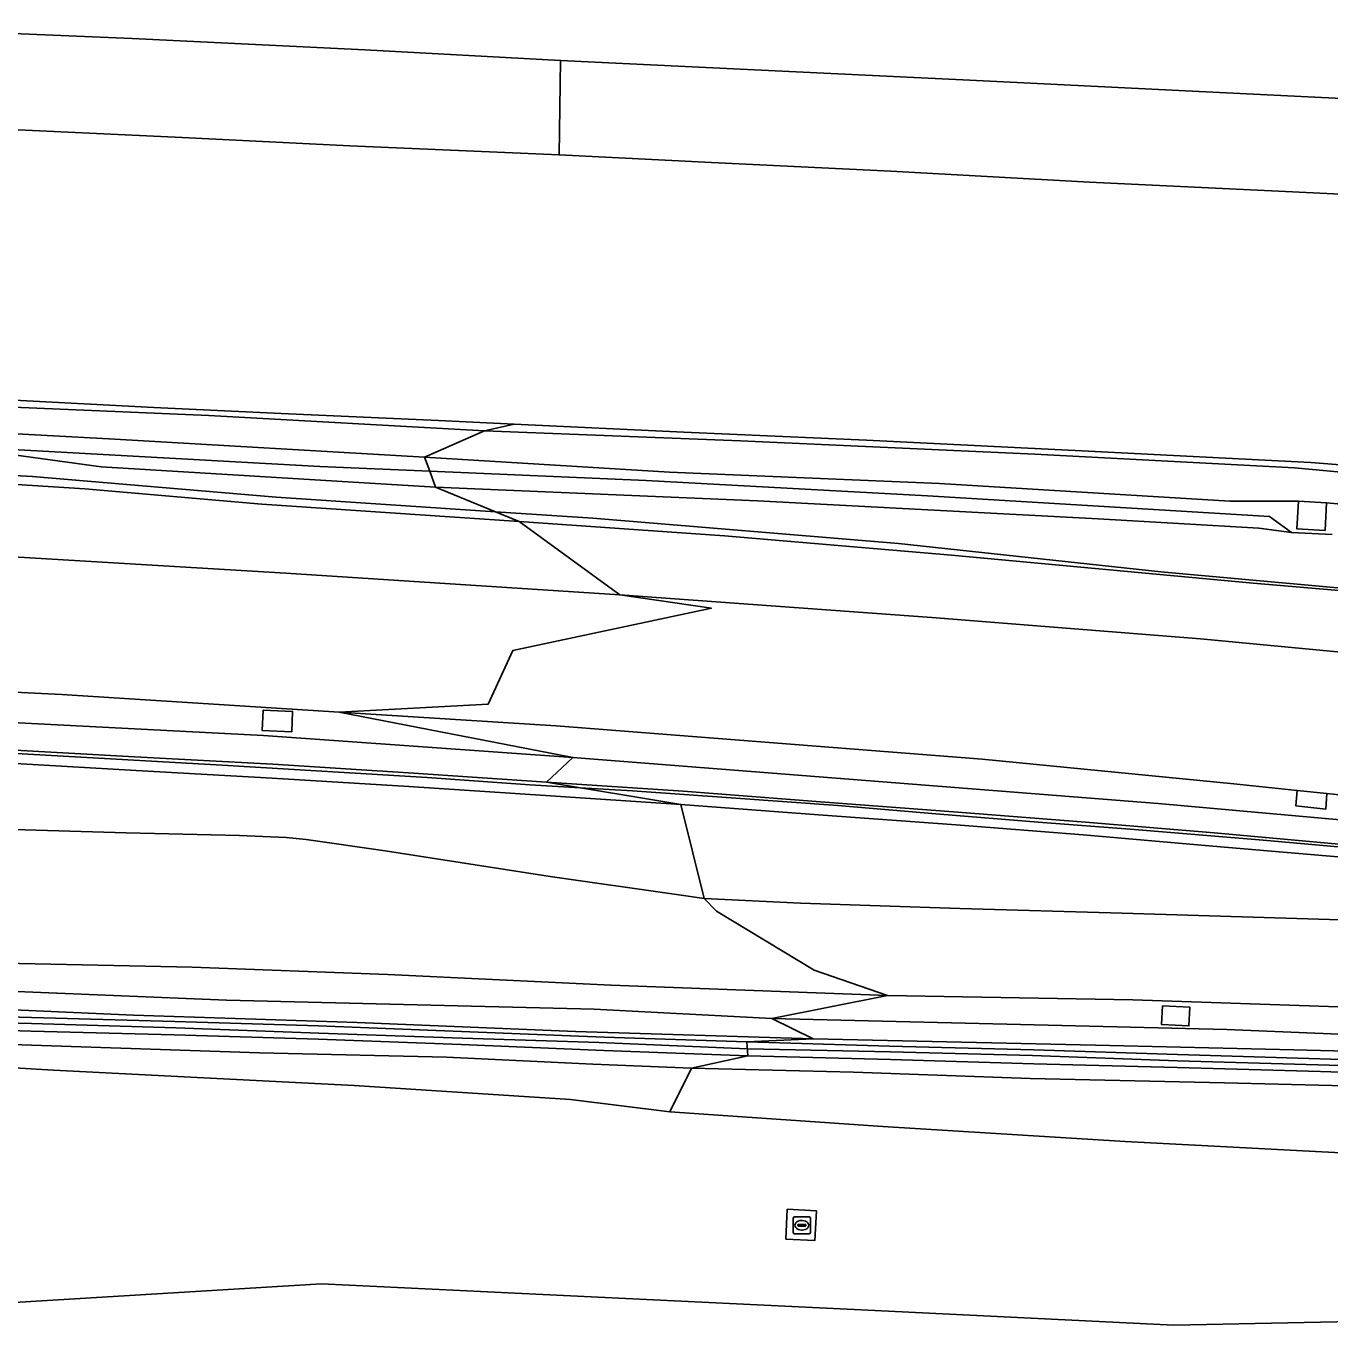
# Model space of a CAD drawing. Extents: x 161483 to 162250, y 379484 to 380833.
# Drawn here: x 161568.6 to 161645, y 379503.4 to 379580.7 of the extents above; entities that cross this region are included whole.
import ezdxf

# ---------------------------------------------------------------- set-up
doc = ezdxf.new("R2010")
doc.units = 0
for name, color, linetype in [('IMGEO_Berm_groen', 7, 'Continuous'), ('IMGEO_Geluidsscherm', 7, 'Continuous'), ('IMGEO_Grasland_overig', 7, 'Continuous'), ('IMGEO_Groenvoorziening', 7, 'Continuous'), ('IMGEO_Muur', 7, 'Continuous'), ('IMGEO_Rijbaan_autosnelweg', 7, 'Continuous'), ('IMGEO_Rijbaan_autoweg', 7, 'Continuous'), ('IMGEO_Rioolput', 7, 'Continuous'), ('IMGEO_Terreindeel_gesloten', 7, 'Continuous')]:
    doc.layers.add(name, color=color, linetype=linetype)

msp = doc.modelspace()

# ---------------------------------------------------------------- linework, layer by layer
at = {"layer": 'IMGEO_Berm_groen'}
for points in [[(161566.011, 379574.765), (161577.739, 379574.2), (161587.547, 379573.724), (161599.819, 379573.187), (161599.9, 379578.731), (161588.44, 379579.343), (161574.791, 379580.017), (161558.035, 379580.722)], [(161647.279, 379576.426), (161636.126, 379576.97), (161623.895, 379577.573), (161610.866, 379578.195), (161599.9, 379578.731), (161599.819, 379573.187), (161608.75, 379572.735), (161619.258, 379572.229), (161630.904, 379571.596), (161642.379, 379571.046), (161655.68, 379570.392)], [(161564.156, 379558.558), (161579.284, 379557.918), (161595.448, 379557.021), (161597.181, 379557.407), (161592.746, 379557.614), (161583.537, 379558.039), (161576.079, 379558.374), (161559.304, 379559.265)], [(161659.898, 379553.89), (161643.863, 379555.159), (161630.831, 379555.817), (161617.826, 379556.475), (161607.131, 379556.941), (161597.181, 379557.407), (161595.448, 379557.021), (161610.442, 379556.433), (161627.693, 379555.652), (161642.902, 379554.853), (161662.682, 379553.006)], [(161567.456, 379555.938), (161585.806, 379554.919), (161592.235, 379554.643), (161591.933, 379555.479), (161573.778, 379556.518), (161565.125, 379557.001)], [(161662.682, 379553.006), (161642.902, 379554.853), (161627.693, 379555.652), (161610.442, 379556.433), (161595.448, 379557.021), (161591.933, 379555.479), (161606.293, 379554.593), (161622.11, 379553.932), (161639.125, 379552.884), (161643.145, 379552.885), (161644.787, 379552.795), (161652.927, 379552.047)], [(161652.927, 379552.047), (161644.787, 379552.795), (161644.698, 379551.174), (161643.056, 379551.264), (161643.145, 379552.885), (161639.125, 379552.884), (161622.11, 379553.932), (161606.293, 379554.593), (161591.933, 379555.479), (161592.235, 379554.643), (161604.915, 379554.098), (161621.412, 379553.197), (161641.45, 379551.99), (161642.741, 379551.051), (161645.125, 379550.93)], [(161564.883, 379549.81), (161583.808, 379548.671), (161603.372, 379547.406), (161597.483, 379551.706), (161582.406, 379552.718), (161572.025, 379553.611), (161558.222, 379554.501)], [(161741.619, 379538.355), (161734.672, 379538.896), (161714.812, 379540.717), (161699.251, 379542.414), (161685.154, 379543.541), (161669.079, 379545.399), (161653.979, 379546.936), (161640.492, 379548.094), (161622.81, 379549.72), (161609.508, 379550.854), (161597.483, 379551.706), (161603.372, 379547.406), (161621.662, 379546.076), (161637.405, 379544.831), (161650.362, 379543.589), (161667.036, 379542.033), (161682.967, 379540.445), (161698.82, 379538.75), (161713.212, 379537.201), (161724.682, 379536.106), (161737.214, 379534.992)], [(161652.297, 379534.951), (161644.81, 379535.747), (161644.738, 379534.845), (161642.992, 379535.026), (161643.068, 379535.932), (161639.365, 379536.326), (161624.602, 379537.765), (161613.638, 379538.627), (161599.648, 379539.728), (161586.933, 379540.521), (161600.627, 379537.871), (161618.786, 379536.434), (161634.926, 379535.166), (161647.325, 379534.052)], [(161559.944, 379533.886), (161574.448, 379533.448), (161581.093, 379533.298), (161583.826, 379533.167), (161585.006, 379533.065), (161589.634, 379532.388), (161599.285, 379530.894), (161606.699, 379529.827), (161608.325, 379529.6), (161606.958, 379535.118), (161599.012, 379535.642), (161591.017, 379536.171), (161582.996, 379536.654), (161575.037, 379537.102), (161566.926, 379537.576)], [(161645.683, 379532.019), (161638.129, 379532.678), (161630.527, 379533.337), (161623.093, 379533.926), (161615.014, 379534.51), (161606.958, 379535.118), (161608.325, 379529.6), (161613.965, 379529.332), (161623.309, 379529.021), (161632.819, 379528.735), (161644.957, 379528.373), (161651.504, 379528.231)], [(161736.866, 379519.414), (161725.826, 379519.571), (161724.501, 379519.6), (161712.775, 379519.659), (161698.816, 379520.097), (161683.347, 379520.363), (161667.849, 379520.92), (161649.751, 379521.482), (161638.95, 379521.92), (161626.85, 379522.215), (161612.282, 379522.568), (161614.708, 379521.378), (161631.242, 379521.001), (161642.879, 379520.731), (161656.904, 379520.384), (161670.954, 379520.036), (161682.401, 379519.597), (161696.378, 379519.321), (161713.249, 379518.708), (161726.246, 379518.472), (161739.102, 379518.068)]]:
    msp.add_lwpolyline(points, dxfattribs=at)
for points in [[(161586.933, 379540.521), (161570.688, 379541.55), (161558.002, 379542.184), (161550.386, 379542.385), (161546.221, 379542.322), (161541.495, 379541.987), (161531.008, 379542.521), (161530.981, 379542.009), (161543.272, 379541.339), (161543.224, 379540.703), (161545.481, 379541.103), (161548.39, 379541.007), (161565.483, 379540.038), (161582.496, 379539.149), (161600.627, 379537.871)], [(161542.859, 379539.554), (161550.925, 379539.151), (161558.955, 379538.748), (161566.878, 379538.353), (161574.935, 379537.897), (161583.046, 379537.467), (161590.996, 379536.965), (161599.089, 379536.42), (161600.627, 379537.871), (161582.496, 379539.149), (161565.483, 379540.038), (161548.39, 379541.007), (161545.481, 379541.103), (161543.224, 379540.703)], [(161584.15, 379539.363), (161582.427, 379539.441), (161582.481, 379540.649), (161584.205, 379540.571)], [(161619.066, 379523.924), (161602.861, 379524.524), (161589.784, 379525.14), (161578.313, 379525.579), (161567.274, 379525.806), (161554.37, 379526.035), (161545.979, 379526.165), (161538.121, 379526.148), (161534.015, 379526.05), (161534.041, 379523.976), (161534.645, 379524.747), (161536.054, 379525.199), (161541.288, 379524.989), (161560.437, 379524.464), (161580.319, 379523.639), (161601.879, 379523.107), (161612.282, 379522.568)], [(161612.282, 379522.568), (161626.85, 379522.215), (161638.95, 379521.92), (161649.751, 379521.482), (161667.849, 379520.92), (161683.347, 379520.363), (161698.816, 379520.097), (161712.775, 379519.659), (161724.501, 379519.6), (161724.529, 379520.833), (161714.148, 379521.277), (161703.128, 379521.575), (161682.009, 379522.237), (161664.744, 379522.731), (161648.93, 379523.138), (161633.431, 379523.661), (161619.066, 379523.924)], [(161635.172, 379523.312), (161636.773, 379523.237), (161636.721, 379522.131), (161635.12, 379522.206)]]:
    msp.add_lwpolyline(points, close=True, dxfattribs=at)
at = {"layer": 'IMGEO_Geluidsscherm'}
for points in [[(161534.586, 379539.74), (161543.858, 379539.306), (161555.988, 379538.733), (161568.01, 379538.097), (161580.078, 379537.408), (161592.092, 379536.701), (161598.104, 379536.271), (161601.056, 379536.095)], [(161601.056, 379536.095), (161604.127, 379535.911), (161610.175, 379535.479), (161616.15, 379535.046), (161622.126, 379534.542), (161627.887, 379534.084), (161633.529, 379533.649), (161641.082, 379533.013), (161648.541, 379532.353), (161650.354, 379532.188), (161660.75, 379531.193)], [(161531.257, 379523.464), (161535.277, 379523.178), (161543.655, 379522.892), (161552.121, 379522.714), (161560.534, 379522.482), (161568.894, 379522.268), (161577.361, 379522.019), (161585.739, 379521.716), (161594.135, 379521.412), (161602.173, 379521.161)], [(161602.173, 379521.161), (161610.842, 379520.798)], [(161610.842, 379520.798), (161610.871, 379520.797), (161619.234, 379520.621), (161627.549, 379520.398), (161636.057, 379520.08), (161644.276, 379519.855), (161653.022, 379519.587), (161661.337, 379519.411), (161669.701, 379519.092), (161678.063, 379518.917), (161686.57, 379518.647), (161694.933, 379518.471), (161703.152, 379518.247), (161711.515, 379518.023), (161720.261, 379517.707), (161728.385, 379517.53), (161737.131, 379517.262)]]:
    msp.add_lwpolyline(points, dxfattribs=at)
at = {"layer": 'IMGEO_Grasland_overig'}
for points in [[(161595.448, 379557.021), (161579.284, 379557.918), (161564.156, 379558.558), (161557.657, 379558.529), (161557.048, 379558.364), (161556.497, 379557.723), (161559.708, 379557.512), (161565.125, 379557.001), (161573.778, 379556.518), (161591.933, 379555.479)], [(161557.185, 379554.811), (161558.222, 379554.501), (161572.025, 379553.611), (161582.406, 379552.718), (161597.483, 379551.706), (161596.094, 379552.273), (161583.235, 379553.118), (161568.953, 379554.33), (161560.593, 379554.812), (161560.759, 379554.896), (161560.87, 379556.57), (161558.171, 379555.196)], [(161599.089, 379536.42), (161607.096, 379535.883), (161615.127, 379535.275), (161623.183, 379534.667), (161630.665, 379534.079), (161638.195, 379533.443), (161645.725, 379532.759), (161653.279, 379532.1), (161658.045, 379531.659), (161662.34, 379531.261), (161662.274, 379530.52), (161663.983, 379531.276), (161663.792, 379531.858), (161663.525, 379532.147), (161662.167, 379532.64), (161647.325, 379534.052), (161634.926, 379535.166), (161618.786, 379536.434), (161600.627, 379537.871)], [(161534.898, 379523.613), (161535.059, 379523.927), (161535.416, 379524.071), (161538.095, 379524.029), (161548.813, 379523.664), (161563.46, 379523.263), (161574.875, 379522.758), (161587.987, 379522.332), (161600.777, 379521.798), (161614.708, 379521.378), (161612.282, 379522.568), (161601.879, 379523.107), (161580.319, 379523.639), (161560.437, 379524.464), (161541.288, 379524.989), (161536.054, 379525.199), (161534.645, 379524.747), (161534.041, 379523.976), (161534.027, 379523.685)], [(161614.708, 379521.378), (161600.777, 379521.798), (161587.987, 379522.332), (161574.875, 379522.758), (161563.46, 379523.263), (161548.813, 379523.664), (161538.095, 379524.029), (161535.416, 379524.071), (161535.059, 379523.927), (161534.898, 379523.613), (161535.321, 379523.579), (161543.707, 379523.32), (161552.103, 379523.097), (161560.534, 379522.857), (161568.894, 379522.625), (161577.298, 379522.384), (161585.712, 379522.134), (161594.107, 379521.813), (161602.468, 379521.474), (161610.816, 379521.193)], [(161607.583, 379519.662), (161601.803, 379519.891), (161593.211, 379520.301), (161582.261, 379520.558), (161567.756, 379521.049), (161554.948, 379521.601), (161541.979, 379522.063), (161535.191, 379522.356), (161534.868, 379522.711), (161534.859, 379522.827), (161533.99, 379522.895), (161533.975, 379522.583), (161534.264, 379521.852), (161534.605, 379521.496), (161540.609, 379520.932), (161554.06, 379520.49), (161570.192, 379519.541), (161587.806, 379518.635), (161600.476, 379517.818), (161606.311, 379517.098)], [(161534.859, 379522.827), (161534.868, 379522.711), (161535.191, 379522.356), (161541.979, 379522.063), (161554.948, 379521.601), (161567.756, 379521.049), (161582.261, 379520.558), (161593.211, 379520.301), (161601.803, 379519.891), (161607.583, 379519.662), (161610.87, 379520.381), (161602.444, 379520.697), (161594.084, 379521.036), (161585.697, 379521.357), (161577.257, 379521.607), (161568.879, 379521.821), (161560.466, 379522.079), (161552.079, 379522.32), (161543.675, 379522.57), (161535.297, 379522.793)], [(161613.097, 379509.637), (161613.191, 379511.388), (161614.894, 379511.296), (161614.799, 379509.545)]]:
    msp.add_lwpolyline(points, close=True, dxfattribs=at)
for points in [[(161752.276, 379538.055), (161734.433, 379539.164), (161728.284, 379539.494), (161714.192, 379540.895), (161699.804, 379542.859), (161684.236, 379544.23), (161668.674, 379545.476), (161653.626, 379547.059), (161635.073, 379548.747), (161619.696, 379550.418), (161601.792, 379551.898), (161596.094, 379552.273), (161597.483, 379551.706), (161609.508, 379550.854), (161622.81, 379549.72), (161640.492, 379548.094), (161653.979, 379546.936), (161669.079, 379545.399), (161685.154, 379543.541), (161699.251, 379542.414), (161714.812, 379540.717), (161734.672, 379538.896), (161741.619, 379538.355)], [(161656.904, 379520.384), (161642.879, 379520.731), (161631.242, 379521.001), (161614.708, 379521.378), (161610.816, 379521.193), (161619.18, 379520.946), (161627.638, 379520.723), (161636.049, 379520.452), (161644.389, 379520.205), (161652.824, 379519.958)], [(161743.377, 379512.378), (161732.841, 379512.537), (161717.885, 379512.687), (161702.76, 379512.978), (161688.686, 379513.421), (161675.401, 379513.775), (161661.899, 379514.293), (161648.615, 379514.527), (161632.985, 379515.365), (161618.788, 379516.236), (161606.311, 379517.098), (161600.476, 379517.818), (161587.806, 379518.635), (161570.192, 379519.541), (161554.06, 379520.49)], [(161652.806, 379519.194), (161644.442, 379519.465), (161636.031, 379519.688), (161627.644, 379519.911), (161619.233, 379520.158), (161610.87, 379520.381), (161607.583, 379519.662), (161617.069, 379519.423), (161627.416, 379519.048), (161638.813, 379518.8), (161651.382, 379518.489)], [(161747.723, 379515.993), (161731.69, 379516.469), (161716.757, 379516.714), (161701.059, 379517.073), (161689.278, 379517.486), (161675.443, 379517.93), (161663.184, 379518.315), (161651.382, 379518.489), (161638.813, 379518.8), (161627.416, 379519.048), (161617.069, 379519.423), (161607.583, 379519.662), (161606.311, 379517.098), (161618.788, 379516.236), (161632.985, 379515.365), (161648.615, 379514.527), (161661.899, 379514.293), (161675.401, 379513.775), (161688.686, 379513.421), (161702.76, 379512.978), (161717.885, 379512.687), (161732.841, 379512.537), (161743.377, 379512.378)], [(161535.26, 379503.392), (161535.68, 379503.96), (161537.661, 379504.081), (161585.89, 379507.02), (161618.321, 379505.444), (161635.83, 379504.59), (161650.163, 379504.893), (161652.358, 379505.869), (161655.823, 379505.869), (161667.876, 379505.596), (161673.456, 379505.386), (161691.141, 379505.76), (161690.798, 379506.158), (161690.671, 379506.285), (161690.612, 379507.533), (161691.019, 379508.405), (161691.731, 379509.032), (161694.308, 379509.481), (161726.086, 379508.91), (161747.014, 379508.686)]]:
    msp.add_lwpolyline(points, dxfattribs=at)
at = {"layer": 'IMGEO_Groenvoorziening'}
for points in [[(161592.573, 379553.709), (161572.993, 379554.913), (161560.87, 379556.57), (161560.759, 379554.896), (161560.593, 379554.812), (161568.953, 379554.33), (161583.235, 379553.118), (161596.094, 379552.273)], [(161560.87, 379556.57), (161572.993, 379554.913), (161592.573, 379553.709), (161592.235, 379554.643), (161585.806, 379554.919), (161567.456, 379555.938)], [(161592.573, 379553.709), (161611.45, 379552.907), (161631.412, 379551.848), (161640.829, 379551.315), (161642.741, 379551.051), (161641.45, 379551.99), (161621.412, 379553.197), (161604.915, 379554.098), (161592.235, 379554.643)]]:
    msp.add_lwpolyline(points, close=True, dxfattribs=at)
msp.add_lwpolyline([(161645.125, 379550.93), (161642.741, 379551.051), (161640.829, 379551.315), (161631.412, 379551.848), (161611.45, 379552.907), (161592.573, 379553.709), (161596.094, 379552.273), (161601.792, 379551.898), (161619.696, 379550.418), (161635.073, 379548.747), (161653.626, 379547.059)], dxfattribs=at)
at = {"layer": 'IMGEO_Muur'}
for points in [[(161566.926, 379537.576), (161575.037, 379537.102), (161582.996, 379536.654), (161591.017, 379536.171), (161599.012, 379535.642), (161606.958, 379535.118), (161599.089, 379536.42), (161590.996, 379536.965), (161583.046, 379537.467), (161574.935, 379537.897), (161566.878, 379538.353)], [(161560.466, 379522.079), (161568.879, 379521.821), (161577.257, 379521.607), (161585.697, 379521.357), (161594.084, 379521.036), (161602.444, 379520.697), (161610.87, 379520.381), (161610.816, 379521.193), (161602.468, 379521.474), (161594.107, 379521.813), (161585.712, 379522.134), (161577.298, 379522.384), (161568.894, 379522.625), (161560.534, 379522.857)], [(161652.824, 379519.958), (161644.389, 379520.205), (161636.049, 379520.452), (161627.638, 379520.723), (161619.18, 379520.946), (161610.816, 379521.193), (161610.87, 379520.381), (161619.233, 379520.158), (161627.644, 379519.911), (161636.031, 379519.688), (161644.442, 379519.465), (161652.806, 379519.194)]]:
    msp.add_lwpolyline(points, dxfattribs=at)
msp.add_lwpolyline([(161606.958, 379535.118), (161615.014, 379534.51), (161623.093, 379533.926), (161630.527, 379533.337), (161638.129, 379532.678), (161645.683, 379532.019), (161653.213, 379531.335), (161662.274, 379530.52), (161662.34, 379531.261), (161658.045, 379531.659), (161653.279, 379532.1), (161645.725, 379532.759), (161638.195, 379533.443), (161630.665, 379534.079), (161623.183, 379534.667), (161615.127, 379535.275), (161607.096, 379535.883), (161599.089, 379536.42)], close=True, dxfattribs=at)
at = {"layer": 'IMGEO_Rijbaan_autosnelweg'}
for points in [[(161558.035, 379580.722), (161574.791, 379580.017), (161588.44, 379579.343), (161599.9, 379578.731), (161610.866, 379578.195), (161623.895, 379577.573), (161636.126, 379576.97), (161647.279, 379576.426), (161658.093, 379575.855), (161669.152, 379575.319), (161680.696, 379574.728), (161693.054, 379574.143), (161703.732, 379573.604), (161713.416, 379573.134), (161726.827, 379572.481), (161738.616, 379571.942)], [(161744.182, 379566.099), (161731.475, 379566.757), (161718.956, 379567.358), (161706.207, 379567.983), (161693.009, 379568.613), (161682.722, 379569.078), (161679.556, 379569.224), (161667.775, 379569.796), (161655.68, 379570.392), (161642.379, 379571.046), (161630.904, 379571.596), (161619.258, 379572.229), (161608.75, 379572.735), (161599.819, 379573.187), (161587.547, 379573.724), (161577.739, 379574.2), (161566.011, 379574.765)], [(161559.304, 379559.265), (161576.079, 379558.374), (161583.537, 379558.039), (161592.746, 379557.614), (161597.181, 379557.407), (161607.131, 379556.941), (161617.826, 379556.475), (161630.831, 379555.817), (161643.863, 379555.159), (161659.898, 379553.89), (161672.774, 379552.859), (161688.783, 379551.457), (161702.588, 379550.381), (161719.5, 379548.88), (161735.536, 379547.505), (161735.859, 379547.48), (161742.727, 379546.972)]]:
    msp.add_lwpolyline(points, dxfattribs=at)
at = {"layer": 'IMGEO_Rijbaan_autoweg'}
for points in [[(161558.002, 379542.184), (161570.688, 379541.55), (161586.933, 379540.521), (161595.662, 379540.996), (161597.112, 379544.142), (161608.746, 379546.614), (161603.372, 379547.406), (161583.808, 379548.671), (161564.883, 379549.81)], [(161650.362, 379543.589), (161637.405, 379544.831), (161621.662, 379546.076), (161603.372, 379547.406), (161608.746, 379546.614), (161597.112, 379544.142), (161595.662, 379540.996), (161586.933, 379540.521), (161599.648, 379539.728), (161613.638, 379538.627), (161624.602, 379537.765), (161639.365, 379536.326), (161643.068, 379535.932), (161644.81, 379535.747), (161652.297, 379534.951)], [(161567.274, 379525.806), (161578.313, 379525.579), (161589.784, 379525.14), (161602.861, 379524.524), (161619.066, 379523.924), (161614.761, 379525.408), (161609.049, 379528.849), (161608.325, 379529.6), (161606.699, 379529.827), (161599.285, 379530.894), (161589.634, 379532.388), (161585.006, 379533.065), (161583.826, 379533.167), (161581.093, 379533.298), (161574.448, 379533.448), (161559.944, 379533.886)], [(161651.504, 379528.231), (161644.957, 379528.373), (161632.819, 379528.735), (161623.309, 379529.021), (161613.965, 379529.332), (161608.325, 379529.6), (161609.049, 379528.849), (161614.761, 379525.408), (161619.066, 379523.924), (161633.431, 379523.661), (161648.93, 379523.138)]]:
    msp.add_lwpolyline(points, dxfattribs=at)
at = {"layer": 'IMGEO_Rioolput'}
for p, q in [((161613.54, 379510.02), (161613.54, 379510.872)), ((161613.615, 379510.946), (161614.467, 379510.946)), ((161614.541, 379510.872), (161614.541, 379510.02)), ((161613.799, 379510.44), (161613.799, 379510.452)), ((161614.237, 379510.403), (161613.839, 379510.403)), ((161613.842, 379510.489), (161614.24, 379510.489)), ((161614.051, 379510.166), (161614.026, 379510.166)), ((161614.028, 379510.726), (161614.053, 379510.726)), ((161614.283, 379510.452), (161614.283, 379510.44)), ((161614.467, 379509.946), (161613.615, 379509.946))]:
    msp.add_line(p, q, dxfattribs=at)
for points in [[(161613.54, 379510.02), (161613.54, 379510.872)], [(161613.615, 379510.946), (161614.467, 379510.946)], [(161614.541, 379510.872), (161614.541, 379510.02)], [(161614.467, 379509.946), (161613.615, 379509.946)]]:
    msp.add_lwpolyline(points, dxfattribs=at)
for centre, radius, start, end in [((161613.617, 379510.87), 0.0765, 91.55205, 178.44795), ((161613.617, 379510.87), 0.0765, 91.55205, 178.44795), ((161614.465, 379510.87), 0.0765, 1.55205, 88.44795), ((161614.465, 379510.87), 0.0765, 1.55205, 88.44795), ((161613.839, 379510.449), 0.0403, 85.87752, 175.75265), ((161613.836, 379510.439), 0.0366, 178.93798, 274.71019), ((161614.24, 379510.446), 0.043, 264.86636, 352.45326), ((161614.244, 379510.451), 0.0386, 1.73085, 96.63898), ((161613.617, 379510.022), 0.0765, 181.55205, 268.44795), ((161613.617, 379510.022), 0.0765, 181.55205, 268.44795), ((161614.465, 379510.022), 0.0765, 271.55205, 358.44795), ((161614.465, 379510.022), 0.0765, 271.55205, 358.44795)]:
    msp.add_arc(centre, radius, start, end, dxfattribs=at)
for centre, major_axis, ratio, start_param, end_param in [((161614.027, 379510.446), (-0.387, 0.002), 0.722429, 4.712389, 7.853982), ((161614.052, 379510.446), (-0.39, 0.002), 0.717154, 1.570796, 4.712389)]:
    msp.add_ellipse(centre, major_axis=major_axis, ratio=ratio, start_param=start_param, end_param=end_param, dxfattribs=at)
at = {"layer": 'IMGEO_Terreindeel_gesloten'}
for points in [[(161644.787, 379552.795), (161643.145, 379552.885), (161643.056, 379551.264), (161644.698, 379551.174)], [(161584.15, 379539.363), (161584.205, 379540.571), (161582.481, 379540.649), (161582.427, 379539.441)], [(161644.81, 379535.747), (161643.068, 379535.932), (161642.992, 379535.026), (161644.738, 379534.845)], [(161635.172, 379523.312), (161635.12, 379522.206), (161636.721, 379522.131), (161636.773, 379523.237)], [(161613.097, 379509.637), (161614.799, 379509.545), (161614.894, 379511.296), (161613.191, 379511.388)]]:
    msp.add_lwpolyline(points, close=True, dxfattribs=at)

doc.saveas('drawing.dxf')
